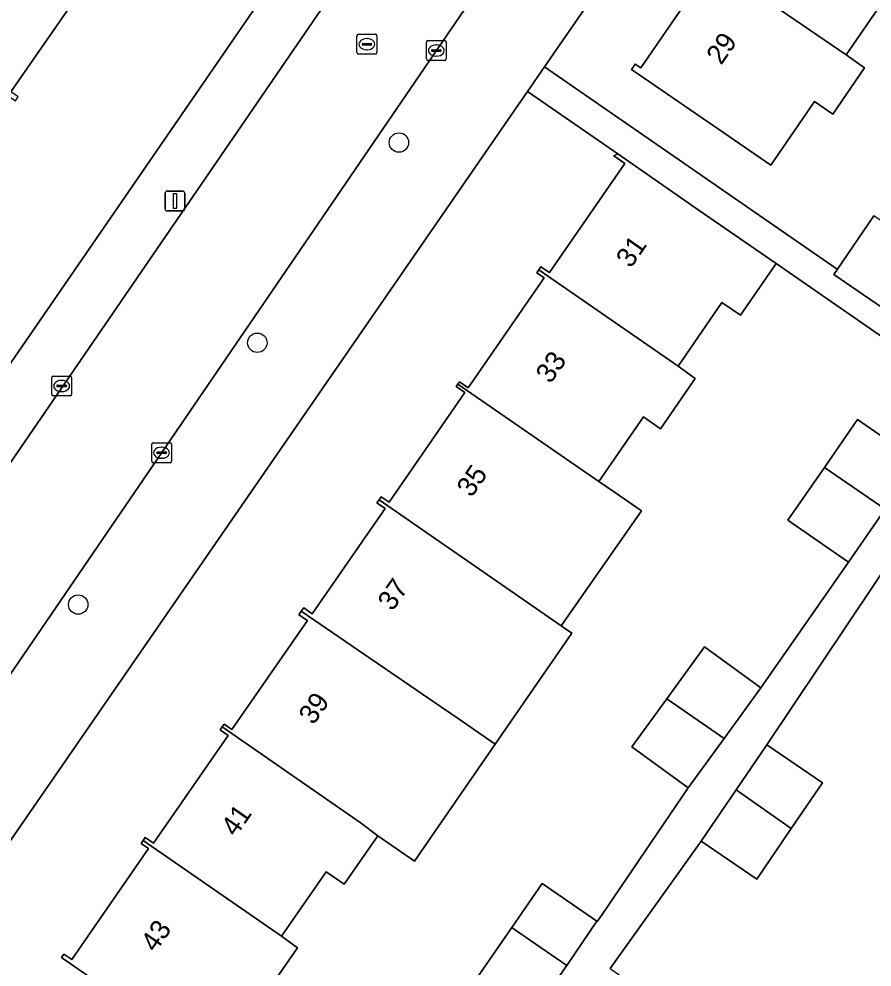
# Model space of a CAD drawing. Extents: x 160157 to 160921, y 381516 to 382045.
# Drawn here: x 160618.81 to 160661.83, y 381675.82 to 381723.64 of the extents above; entities that cross this region are included whole.
import ezdxf

# ---------------------------------------------------------------- set-up
doc = ezdxf.new("R2010")
doc.units = 0
for name, color, linetype in [('IMGEO_Boom', 7, 'Continuous'), ('IMGEO_Erf', 7, 'Continuous'), ('IMGEO_Kolk', 7, 'Continuous'), ('IMGEO_Lichtmast', 7, 'Continuous'), ('IMGEO_Pand', 7, 'Continuous'), ('IMGEO_Pand_nummerreeks', 7, 'Continuous'), ('IMGEO_Rijbaan_lokaal_open', 7, 'Continuous'), ('IMGEO_Rioolput', 7, 'Continuous'), ('IMGEO_Voetpad_open', 7, 'Continuous')]:
    doc.layers.add(name, color=color, linetype=linetype)

msp = doc.modelspace()

# ---------------------------------------------------------------- linework, layer by layer
at = {"layer": 'IMGEO_Boom'}
for centre in [(160637.972, 381717.402), (160630.829, 381707.306), (160621.794, 381694.1)]:
    msp.add_circle(centre, 0.489, dxfattribs=at)
at = {"layer": 'IMGEO_Erf'}
for points in [[(160665.2, 381750), (160645.316, 381721.217), (160660.027, 381711.054), (160660.085, 381711.015), (160661.932, 381713.707)], [(160605.905, 381688.17), (160640.592, 381738.561)], [(160662.426, 381724.595), (160660.523, 381721.821), (160661.461, 381721.167), (160659.864, 381718.838), (160658.94, 381719.471), (160656.736, 381716.258), (160653.82, 381718.258), (160649.696, 381721.087), (160649.886, 381721.363), (160650.176, 381721.165), (160653.709, 381726.315)], [(160621.759, 381724.825), (160618.405, 381719.969)], [(160623.764, 381674.352), (160620.952, 381676.296), (160621.075, 381676.473), (160621.477, 381676.195), (160625.344, 381681.788), (160624.971, 381682.046), (160625.074, 381682.196), (160625.178, 381682.347), (160625.597, 381682.057), (160629.36, 381687.499), (160628.952, 381687.781), (160629.053, 381687.927), (160629.154, 381688.073), (160629.551, 381687.798), (160633.352, 381693.294), (160632.927, 381693.588), (160633.048, 381693.762), (160633.168, 381693.936), (160633.604, 381693.634), (160637.275, 381698.943), (160636.863, 381699.228), (160636.971, 381699.385), (160637.079, 381699.541), (160637.482, 381699.262), (160641.304, 381704.791), (160640.861, 381705.097), (160640.94, 381705.211), (160641.022, 381705.33), (160641.466, 381705.023), (160645.304, 381710.574), (160644.923, 381710.837), (160645.028, 381710.989), (160645.134, 381711.142), (160645.565, 381710.844), (160649.374, 381716.352), (160648.818, 381716.737), (160649.007, 381716.826), (160644.455, 381719.97), (160616.408, 381679.37)], [(160666.518, 381704.718), (160656.994, 381711.304), (160655.192, 381708.698), (160654.267, 381709.338), (160652.049, 381706.131), (160652.919, 381705.51), (160651.162, 381702.97), (160650.3, 381703.566), (160648.052, 381700.314), (160648.888, 381699.737), (160650.2, 381698.831), (160646.156, 381693.023), (160646.697, 381692.649), (160642.831, 381687.058), (160638.752, 381681.158), (160636.901, 381682.438), (160635.212, 381679.996), (160634.299, 381680.627), (160632.047, 381677.37), (160632.849, 381676.792), (160631.137, 381674.316)], [(160616.813, 381674.266), (160634.918, 381660.1), (160636.855, 381662.575), (160634.151, 381664.445), (160637.822, 381669.754), (160640.548, 381667.869), (160642.272, 381670.362), (160644.291, 381673.288), (160641.751, 381675.042), (160643.665, 381677.815), (160645.192, 381680.027), (160647.948, 381678.124), (160647.972, 381678.107), (160648.216, 381678.461), (160652.562, 381684.85), (160649.715, 381686.919), (160651.478, 381689.346), (160653.379, 381691.963), (160656.226, 381689.894), (160660.651, 381696.245), (160657.593, 381698.362), (160659.434, 381701.021), (160661.099, 381703.426), (160664.157, 381701.309)], [(160663.263, 381697.094), (160656.525, 381687.022), (160659.33, 381685.115), (160657.761, 381682.808), (160656.024, 381680.253), (160653.219, 381682.16), (160648.629, 381675.743), (160651.332, 381673.865), (160649.566, 381671.323), (160647.864, 381668.873), (160645.161, 381670.751), (160643.913, 381668.946), (160646.41, 381667.219), (160641.304, 381659.835), (160638.654, 381661.667), (160636.475, 381658.882), (160659.494, 381640.87), (160660.576, 381640.417), (160661.788, 381640.317), (160662.531, 381640.256)]]:
    msp.add_lwpolyline(points, dxfattribs=at)
at = {"layer": 'IMGEO_Kolk'}
for p, q in [((160639.356, 381721.618), (160639.356, 381722.47)), ((160639.431, 381722.544), (160640.283, 381722.544)), ((160640.357, 381722.47), (160640.357, 381721.618)), ((160639.615, 381722.038), (160639.615, 381722.05)), ((160640.053, 381722.001), (160639.655, 381722.001)), ((160639.658, 381722.087), (160640.056, 381722.087)), ((160639.844, 381722.324), (160639.869, 381722.324)), ((160640.099, 381722.05), (160640.099, 381722.038)), ((160640.283, 381721.544), (160639.431, 381721.544)), ((160639.867, 381721.764), (160639.842, 381721.764)), ((160620.535, 381705.624), (160621.387, 381705.624)), ((160620.46, 381704.698), (160620.46, 381705.55)), ((160620.762, 381705.167), (160621.16, 381705.167)), ((160620.948, 381705.404), (160620.973, 381705.404)), ((160621.461, 381705.55), (160621.461, 381704.698)), ((160620.719, 381705.118), (160620.719, 381705.13)), ((160621.157, 381705.081), (160620.759, 381705.081)), ((160620.971, 381704.844), (160620.946, 381704.844)), ((160621.203, 381705.13), (160621.203, 381705.118)), ((160621.387, 381704.624), (160620.535, 381704.624)), ((160625.501, 381701.33), (160625.501, 381702.182)), ((160625.576, 381702.256), (160626.428, 381702.256)), ((160625.803, 381701.799), (160626.201, 381701.799)), ((160625.989, 381702.036), (160626.014, 381702.036)), ((160626.502, 381702.182), (160626.502, 381701.33)), ((160625.76, 381701.75), (160625.76, 381701.762)), ((160626.198, 381701.713), (160625.8, 381701.713)), ((160626.012, 381701.476), (160625.987, 381701.476)), ((160626.244, 381701.762), (160626.244, 381701.75)), ((160626.428, 381701.256), (160625.576, 381701.256))]:
    msp.add_line(p, q, dxfattribs=at)
for points in [[(160639.356, 381721.618), (160639.356, 381722.47)], [(160639.431, 381722.544), (160640.283, 381722.544)], [(160640.357, 381722.47), (160640.357, 381721.618)], [(160640.283, 381721.544), (160639.431, 381721.544)], [(160620.535, 381705.624), (160621.387, 381705.624)], [(160620.46, 381704.698), (160620.46, 381705.55)], [(160621.461, 381705.55), (160621.461, 381704.698)], [(160621.387, 381704.624), (160620.535, 381704.624)], [(160625.501, 381701.33), (160625.501, 381702.182)], [(160625.576, 381702.256), (160626.428, 381702.256)], [(160626.502, 381702.182), (160626.502, 381701.33)], [(160626.428, 381701.256), (160625.576, 381701.256)]]:
    msp.add_lwpolyline(points, dxfattribs=at)
for centre, radius, start, end in [((160639.433, 381722.468), 0.0765, 91.552, 178.448), ((160639.433, 381722.468), 0.0765, 91.552, 178.448), ((160640.281, 381722.468), 0.0765, 1.552, 88.448), ((160640.281, 381722.468), 0.0765, 1.552, 88.448), ((160639.655, 381722.047), 0.0403, 85.8775, 175.7526), ((160639.652, 381722.037), 0.0366, 178.938, 274.7102), ((160640.056, 381722.044), 0.043, 264.8664, 352.4533), ((160640.06, 381722.049), 0.0386, 1.7309, 96.639), ((160639.433, 381721.62), 0.0765, 181.552, 268.448), ((160639.433, 381721.62), 0.0765, 181.552, 268.448), ((160640.281, 381721.62), 0.0765, 271.552, 358.448), ((160640.281, 381721.62), 0.0765, 271.552, 358.448), ((160620.537, 381705.548), 0.0765, 91.552, 178.448), ((160620.537, 381705.548), 0.0765, 91.552, 178.448), ((160621.385, 381705.548), 0.0765, 1.552, 88.448), ((160621.385, 381705.548), 0.0765, 1.552, 88.448), ((160620.759, 381705.127), 0.0403, 85.8775, 175.7526), ((160621.164, 381705.129), 0.0386, 1.7309, 96.639), ((160620.537, 381704.7), 0.0765, 181.552, 268.448), ((160620.537, 381704.7), 0.0765, 181.552, 268.448), ((160620.756, 381705.117), 0.0366, 178.938, 274.7102), ((160621.16, 381705.124), 0.043, 264.8664, 352.4533), ((160621.385, 381704.7), 0.0765, 271.552, 358.448), ((160621.385, 381704.7), 0.0765, 271.552, 358.448), ((160625.578, 381702.18), 0.0765, 91.552, 178.448), ((160625.578, 381702.18), 0.0765, 91.552, 178.448), ((160625.8, 381701.759), 0.0403, 85.8775, 175.7526), ((160626.205, 381701.761), 0.0386, 1.7309, 96.639), ((160626.426, 381702.18), 0.0765, 1.552, 88.448), ((160626.426, 381702.18), 0.0765, 1.552, 88.448), ((160625.578, 381701.332), 0.0765, 181.552, 268.448), ((160625.578, 381701.332), 0.0765, 181.552, 268.448), ((160625.797, 381701.749), 0.0366, 178.938, 274.7102), ((160626.201, 381701.756), 0.043, 264.8664, 352.4533), ((160626.426, 381701.332), 0.0765, 271.552, 358.448), ((160626.426, 381701.332), 0.0765, 271.552, 358.448)]:
    msp.add_arc(centre, radius, start, end, dxfattribs=at)
for centre, major_axis, ratio, start_param, end_param in [((160639.843, 381722.044), (-0.387, 0.002), 0.722429, 4.712389, 7.853982), ((160639.868, 381722.044), (-0.39, 0.002), 0.717154, 1.570796, 4.712389), ((160620.947, 381705.124), (-0.387, 0.002), 0.722429, 4.712389, 7.853982), ((160620.972, 381705.124), (-0.39, 0.002), 0.717154, 1.570796, 4.712389), ((160625.988, 381701.756), (-0.387, 0.002), 0.722429, 4.712389, 7.853982), ((160626.013, 381701.756), (-0.39, 0.002), 0.717154, 1.570796, 4.712389)]:
    msp.add_ellipse(centre, major_axis=major_axis, ratio=ratio, start_param=start_param, end_param=end_param, dxfattribs=at)
at = {"layer": 'IMGEO_Lichtmast'}
for p, q in [((160626.178, 381714.052), (160626.178, 381714.852)), ((160626.178, 381714.852), (160626.178, 381714.052)), ((160626.278, 381714.952), (160627.068, 381714.952)), ((160627.068, 381714.952), (160626.278, 381714.952)), ((160627.168, 381714.852), (160627.168, 381714.052)), ((160627.168, 381714.052), (160627.168, 381714.852)), ((160627.068, 381713.952), (160626.278, 381713.952)), ((160626.278, 381713.952), (160627.068, 381713.952))]:
    msp.add_line(p, q, dxfattribs=at)
msp.add_lwpolyline([(160626.598, 381714.827), (160626.748, 381714.827), (160626.748, 381714.077), (160626.598, 381714.077), (160626.598, 381714.827)], dxfattribs=at)
for centre, start, end in [((160626.278, 381714.852), 90, 180), ((160626.278, 381714.852), 90, 180), ((160627.068, 381714.852), 0, 90), ((160627.068, 381714.852), 360, 90), ((160626.278, 381714.052), 180, 270), ((160626.278, 381714.052), 180, 270), ((160627.068, 381714.052), 270, 0), ((160627.068, 381714.052), 270, 0)]:
    msp.add_arc(centre, 0.1, start, end, dxfattribs=at)
at = {"layer": 'IMGEO_Pand'}
for points in [[(160653.505, 381726.633), (160660.523, 381721.821), (160662.426, 381724.595), (160663.427, 381723.909), (160665.198, 381726.49), (160664.18, 381727.189), (160657.157, 381731.94), (160657.034, 381731.76), (160657.317, 381731.566), (160653.881, 381726.556), (160653.589, 381726.756)], [(160618.634, 381719.512), (160618.774, 381719.715), (160618.405, 381719.969), (160621.759, 381724.825), (160622.167, 381724.544), (160622.316, 381724.76), (160614.228, 381730.33), (160612.619, 381728), (160613.595, 381727.326), (160611.566, 381724.39)], [(160653.505, 381726.633), (160653.422, 381726.512), (160653.709, 381726.315), (160650.176, 381721.165), (160649.886, 381721.363), (160649.696, 381721.087), (160653.82, 381718.258), (160656.736, 381716.258), (160658.94, 381719.471), (160659.864, 381718.838), (160661.461, 381721.167), (160660.523, 381721.821)], [(160652.049, 381706.131), (160654.267, 381709.338), (160655.192, 381708.698), (160656.994, 381711.304), (160653.12, 381713.983), (160649.007, 381716.826), (160648.818, 381716.737), (160649.374, 381716.352), (160645.565, 381710.844), (160645.134, 381711.142), (160645.028, 381710.989)], [(160660.085, 381711.015), (160659.906, 381710.754), (160667.168, 381705.773), (160669.193, 381708.726), (160669.1, 381708.79), (160661.932, 381713.707)], [(160652.049, 381706.131), (160645.028, 381710.989), (160644.923, 381710.837), (160645.304, 381710.574), (160641.466, 381705.023), (160641.022, 381705.33), (160640.94, 381705.211), (160648.052, 381700.314), (160650.3, 381703.566), (160651.162, 381702.97), (160652.919, 381705.51)], [(160648.052, 381700.314), (160640.94, 381705.211), (160640.861, 381705.097), (160641.304, 381704.791), (160637.482, 381699.262), (160637.079, 381699.541), (160636.971, 381699.385), (160644.89, 381693.905), (160646.156, 381693.023), (160650.2, 381698.831), (160648.888, 381699.737)], [(160662.492, 381698.905), (160664.157, 381701.309), (160661.099, 381703.426), (160659.434, 381701.021)], [(160662.492, 381698.905), (160659.434, 381701.021), (160657.593, 381698.362), (160660.651, 381696.245)], [(160636.971, 381699.385), (160636.863, 381699.228), (160637.275, 381698.943), (160633.604, 381693.634), (160633.168, 381693.936), (160633.048, 381693.762), (160640.122, 381688.931), (160640.966, 381688.347), (160642.831, 381687.058), (160646.697, 381692.649), (160646.156, 381693.023), (160644.89, 381693.905)], [(160640.122, 381688.931), (160633.048, 381693.762), (160632.927, 381693.588), (160633.352, 381693.294), (160629.551, 381687.798), (160629.154, 381688.073), (160629.053, 381687.927), (160636.012, 381683.111), (160636.901, 381682.438), (160638.752, 381681.158), (160642.831, 381687.058), (160640.966, 381688.347)], [(160651.478, 381689.346), (160654.373, 381687.343), (160656.226, 381689.894), (160653.379, 381691.963)], [(160651.478, 381689.346), (160649.715, 381686.919), (160652.562, 381684.85), (160654.373, 381687.343)], [(160625.074, 381682.196), (160632.047, 381677.37), (160634.299, 381680.627), (160635.212, 381679.996), (160636.901, 381682.438), (160636.012, 381683.111), (160629.053, 381687.927), (160628.952, 381687.781), (160629.36, 381687.499), (160625.597, 381682.057), (160625.178, 381682.347)], [(160657.761, 381682.808), (160659.33, 381685.115), (160656.525, 381687.022), (160654.987, 381684.761)], [(160657.761, 381682.808), (160654.987, 381684.761), (160653.219, 381682.16), (160656.024, 381680.253)], [(160625.074, 381682.196), (160624.971, 381682.046), (160625.344, 381681.788), (160621.477, 381676.195), (160621.075, 381676.473), (160620.952, 381676.296), (160623.764, 381674.352), (160621.928, 381671.696), (160626.055, 381668.842), (160627.891, 381671.498), (160628.769, 381670.891), (160628.891, 381671.068), (160628.013, 381671.675), (160630.259, 381674.923), (160631.137, 381674.316), (160632.849, 381676.792), (160632.047, 381677.37)], [(160647.948, 381678.124), (160645.192, 381680.027), (160643.665, 381677.815), (160643.858, 381677.681), (160646.443, 381675.892)], [(160646.443, 381675.892), (160643.858, 381677.681), (160643.665, 381677.815), (160641.751, 381675.042), (160644.291, 381673.288), (160644.506, 381673.139)]]:
    msp.add_lwpolyline(points, close=True, dxfattribs=at)
at = {"layer": 'IMGEO_Rijbaan_lokaal_open'}
msp.add_lwpolyline([(160678.334, 381788.56), (160651.806, 381750), (160643.136, 381737.367), (160641.13, 381734.448), (160614.441, 381695.549), (160610.996, 381690.462), (160609.452, 381688.229), (160609.962, 381687.883), (160614.454, 381684.835), (160615.999, 381687.121), (160619.05, 381691.582), (160640.187, 381722.521), (160642.496, 381725.9), (160658.96, 381750), (160667.503, 381762.414)], dxfattribs=at)
at = {"layer": 'IMGEO_Rioolput'}
for p, q in [((160635.931, 381722.864), (160636.783, 381722.864)), ((160635.856, 381721.938), (160635.856, 381722.79)), ((160636.115, 381722.358), (160636.115, 381722.37)), ((160636.158, 381722.407), (160636.556, 381722.407)), ((160636.344, 381722.644), (160636.369, 381722.644)), ((160636.599, 381722.37), (160636.599, 381722.358)), ((160636.857, 381722.79), (160636.857, 381721.938)), ((160636.553, 381722.321), (160636.155, 381722.321)), ((160636.367, 381722.084), (160636.342, 381722.084)), ((160636.783, 381721.864), (160635.931, 381721.864))]:
    msp.add_line(p, q, dxfattribs=at)
for points in [[(160635.931, 381722.864), (160636.783, 381722.864)], [(160635.856, 381721.938), (160635.856, 381722.79)], [(160636.857, 381722.79), (160636.857, 381721.938)], [(160636.783, 381721.864), (160635.931, 381721.864)]]:
    msp.add_lwpolyline(points, dxfattribs=at)
for centre, radius, start, end in [((160635.933, 381722.788), 0.0765, 91.552, 178.448), ((160635.933, 381722.788), 0.0765, 91.552, 178.448), ((160636.781, 381722.788), 0.0765, 1.552, 88.448), ((160636.781, 381722.788), 0.0765, 1.552, 88.448), ((160636.155, 381722.367), 0.0403, 85.8775, 175.7526), ((160636.56, 381722.369), 0.0386, 1.7309, 96.639), ((160635.933, 381721.94), 0.0765, 181.552, 268.448), ((160635.933, 381721.94), 0.0765, 181.552, 268.448), ((160636.152, 381722.357), 0.0366, 178.938, 274.7102), ((160636.556, 381722.364), 0.043, 264.8664, 352.4533), ((160636.781, 381721.94), 0.0765, 271.552, 358.448), ((160636.781, 381721.94), 0.0765, 271.552, 358.448)]:
    msp.add_arc(centre, radius, start, end, dxfattribs=at)
for centre, major_axis, ratio, start_param, end_param in [((160636.343, 381722.364), (-0.387, 0.002), 0.722429, 4.712389, 7.853982), ((160636.368, 381722.364), (-0.39, 0.002), 0.717154, 1.570796, 4.712389)]:
    msp.add_ellipse(centre, major_axis=major_axis, ratio=ratio, start_param=start_param, end_param=end_param, dxfattribs=at)
at = {"layer": 'IMGEO_Voetpad_open'}
msp.add_lwpolyline([(160707.501, 381830.956), (160711.08, 381836.076), (160711.248, 381836.325), (160707.078, 381835.076), (160693.176, 381814.897), (160692.079, 381813.304), (160675.928, 381789.86), (160675.328, 381788.989), (160648.467, 381750), (160641.671, 381740.128), (160640.592, 381738.561), (160605.905, 381688.17), (160606.806, 381684.4), (160609.452, 381688.229), (160610.996, 381690.462), (160614.441, 381695.549), (160641.13, 381734.448), (160643.136, 381737.367), (160651.806, 381750), (160678.334, 381788.56), (160680.332, 381791.464), (160692.328, 381808.901), (160699.651, 381819.545)], close=True, dxfattribs=at)
for points in [[(160716.089, 381833.009), (160716.028, 381832.837), (160712.504, 381827.801), (160703.573, 381814.824), (160700.524, 381810.394), (160670.296, 381766.471), (160667.503, 381762.414), (160658.96, 381750), (160642.496, 381725.9), (160640.187, 381722.521), (160619.05, 381691.582), (160615.999, 381687.121), (160614.454, 381684.835), (160611.203, 381680.025), (160615.694, 381677.246), (160615.835, 381678.381), (160616.408, 381679.37), (160644.455, 381719.97), (160645.316, 381721.217), (160665.2, 381750)], [(160667.168, 381705.773), (160659.906, 381710.754), (160660.085, 381711.015), (160660.027, 381711.054), (160645.316, 381721.217), (160644.455, 381719.97), (160649.007, 381716.826), (160653.12, 381713.983), (160656.994, 381711.304), (160666.518, 381704.718)], [(160662.492, 381698.905), (160660.651, 381696.245), (160656.226, 381689.894), (160654.373, 381687.343), (160652.562, 381684.85), (160648.216, 381678.461), (160647.972, 381678.107), (160647.948, 381678.124), (160646.443, 381675.892), (160644.506, 381673.139)], [(160648.629, 381675.743), (160653.219, 381682.16), (160654.987, 381684.761), (160656.525, 381687.022), (160663.263, 381697.094)]]:
    msp.add_lwpolyline(points, dxfattribs=at)

# ---------------------------------------------------------------- texts
at = {"layer": 'IMGEO_Pand_nummerreeks'}
for s, rotation, p in [('29', 55.5086, (160654.228, 381721.271)), ('31', 55.2124, (160649.668, 381711.026)), ('33', 55.2124, (160645.619, 381705.196)), ('35', 55.2124, (160641.633, 381699.46)), ('37', 55.2102, (160637.648, 381693.723)), ('39', 55.2102, (160633.663, 381687.986)), ('41', 55.2124, (160629.742, 381682.343)), ('43', 55.2124, (160625.692, 381676.513))]:
    msp.add_text(s, height=1, rotation=rotation, dxfattribs=at).set_placement(p)

doc.saveas('drawing.dxf')
